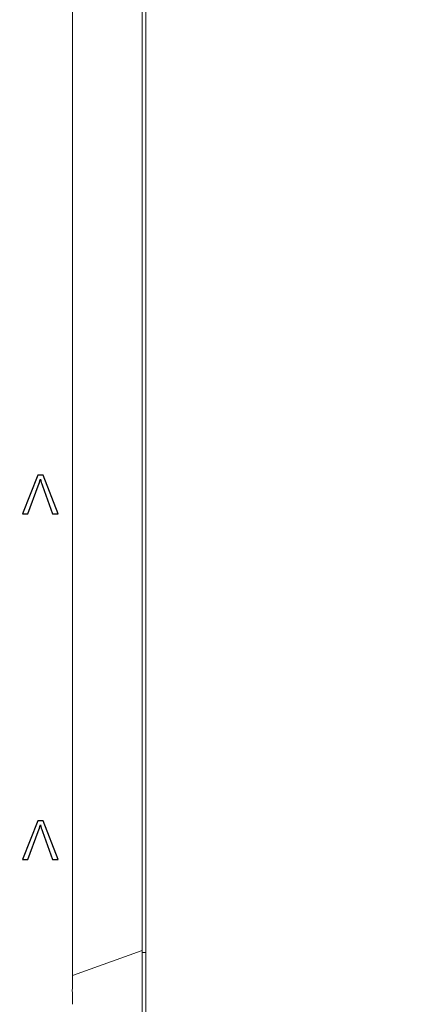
# Model space of a CAD drawing. Header units: millimetres. Extents: x -1114 to 1396, y -630 to 631.
# Tile 422 of 656: x 373 to 384, y -497 to -469. Entities that reach past the tile are written whole.
import ezdxf

# ---------------------------------------------------------------- set-up
doc = ezdxf.new("R2010")
doc.units = ezdxf.units.MM
doc.header["$MEASUREMENT"] = 0

msp = doc.modelspace()

# ---------------------------------------------------------------- linework, layer by layer
at = {"lineweight": 18}
for points, knots in [([(1038.9843, -629.7647), (1038.9843, -629.7647), (-1111.4882, -629.7647), (-1111.4882, -629.7647), (-1111.4882, -629.7647), (-1111.4882, -629.7647), (-1111.4882, 630.7883), (-1111.4882, 630.7883), (-1111.4882, 630.7883), (-1111.4882, 630.7883), (1038.9843, 630.7883), (1038.9843, 630.7883)], [0, 0, 0, 0, 0.3333333, 0.3333333, 0.3333333, 0.3333333, 0.6666667, 0.6666667, 0.6666667, 0.6666667, 1, 1, 1, 1]), ([(376.69, -447.2571), (376.69, -447.5086), (376.69, -447.7602), (376.69, -448.0118), (376.69, -448.0118), (376.69, -448.2633), (376.69, -448.5149), (376.69, -448.7665), (376.69, -448.7665), (376.69, -449.2696), (376.69, -449.7727), (376.69, -450.2759), (376.69, -450.2759), (376.69, -451.2822), (376.69, -452.2884), (376.69, -453.2947), (376.69, -453.2947), (376.69, -455.3073), (376.69, -457.3198), (376.69, -459.3324), (376.69, -459.3324), (376.69, -463.3575), (376.69, -467.3825), (376.69, -471.4076)], [0, 0, 0, 0, 0.1666667, 0.1666667, 0.1666667, 0.1666667, 0.3333333, 0.3333333, 0.3333333, 0.3333333, 0.5, 0.5, 0.5, 0.5, 0.6666667, 0.6666667, 0.6666667, 0.6666667, 0.8333333, 0.8333333, 0.8333333, 0.8333333, 1, 1, 1, 1]), ([(374.6903, -495.4591), (374.6898, -494.958), (374.69, -494.4569), (374.69, -493.9559), (374.69, -493.9559), (374.6901, -493.4548), (374.69, -492.9537), (374.69, -492.4526), (374.69, -492.4526), (374.69, -491.4505), (374.69, -490.4484), (374.69, -489.4462), (374.69, -489.4462), (374.69, -487.4419), (374.69, -485.4376), (374.69, -483.4334), (374.69, -483.4334), (374.69, -479.4248), (374.69, -475.4162), (374.69, -471.4076)], [0, 0, 0, 0, 0.2, 0.2, 0.2, 0.2, 0.4, 0.4, 0.4, 0.4, 0.6, 0.6, 0.6, 0.6, 0.8, 0.8, 0.8, 0.8, 1, 1, 1, 1]), ([(376.69, -471.4076), (376.69, -475.3182), (376.69, -479.2287), (376.69, -483.1393), (376.69, -483.1393), (376.69, -485.0945), (376.69, -487.0498), (376.69, -489.0051), (376.69, -489.0051), (376.69, -489.9827), (376.69, -490.9603), (376.69, -491.938), (376.69, -491.938), (376.69, -492.9156), (376.69, -493.8933), (376.69, -494.8709)], [0, 0, 0, 0, 0.25, 0.25, 0.25, 0.25, 0.5, 0.5, 0.5, 0.5, 0.75, 0.75, 0.75, 0.75, 1, 1, 1, 1]), ([(376.69, -498.4093), (376.69, -498.4108), (376.69, -498.3904), (376.69, -498.3383), (376.69, -498.3383), (376.69, -498.2862), (376.69, -498.2063), (376.69, -498.1013), (376.69, -498.1013), (376.69, -497.8913), (376.69, -497.5795), (376.69, -497.2178), (376.69, -497.2178), (376.69, -497.037), (376.69, -496.8445), (376.69, -496.6482), (376.69, -496.6482), (376.69, -496.4518), (376.69, -496.2535), (376.69, -496.056)], [0, 0, 0, 0, 0.2, 0.2, 0.2, 0.2, 0.4, 0.4, 0.4, 0.4, 0.6, 0.6, 0.6, 0.6, 0.8, 0.8, 0.8, 0.8, 1, 1, 1, 1]), ([(374.6914, -496.9364), (374.6919, -496.8928), (374.6917, -496.849), (374.6914, -496.8051), (374.6914, -496.8051), (374.691, -496.7612), (374.6903, -496.7171), (374.6898, -496.673), (374.6898, -496.673), (374.6887, -496.5848), (374.688, -496.4963), (374.6911, -496.4077)], [0, 0, 0, 0, 0.3333333, 0.3333333, 0.3333333, 0.3333333, 0.6666667, 0.6666667, 0.6666667, 0.6666667, 1, 1, 1, 1])]:
    msp.add_open_spline(points, degree=3, knots=knots, dxfattribs=at)
for points in [[(376.79, -496.386), (376.79, -496.386), (376.79, -446.386), (376.79, -446.386)], [(374.69, -471.4076), (374.69, -467.8093), (374.69, -464.211), (374.69, -460.6127)], [(376.69, -494.8709), (376.69, -495.0677), (376.69, -495.2658), (376.69, -495.4633)], [(374.6923, -496.1993), (374.6882, -495.9526), (374.6905, -495.7058), (374.6903, -495.4591)], [(376.69, -495.3967), (376.69, -495.3967), (374.6912, -496.1156), (374.6912, -496.1156)], [(376.79, -495.4576), (376.79, -495.4576), (376.69, -495.4576), (376.69, -495.4576)], [(376.69, -496.056), (376.69, -495.8585), (376.69, -495.6608), (376.69, -495.4633)], [(374.6911, -496.4077), (374.6935, -496.3382), (374.6935, -496.2687), (374.6923, -496.1993)], [(376.79, -498.386), (376.79, -498.386), (376.79, -496.386), (376.79, -496.386)]]:
    msp.add_open_spline(points, degree=3, dxfattribs=at)
at = {"color": 250}
for points in [[(373.8516, -481.8018), (373.8516, -481.8018), (374.2834, -482.916), (374.2834, -482.916), (374.2834, -482.916), (374.2834, -482.916), (374.1235, -482.916), (374.1235, -482.916), (374.1235, -482.916), (374.1235, -482.916), (373.834, -482.1067), (373.834, -482.1067), (373.834, -482.1067), (373.8106, -482.0417), (373.7912, -481.9808), (373.7756, -481.9242), (373.7756, -481.9242), (373.7582, -481.985), (373.7382, -482.0457), (373.7154, -482.1067), (373.7154, -482.1067), (373.7154, -482.1067), (373.4145, -482.916), (373.4145, -482.916), (373.4145, -482.916), (373.4145, -482.916), (373.264, -482.916), (373.264, -482.916), (373.264, -482.916), (373.264, -482.916), (373.7004, -481.8018), (373.7004, -481.8018), (373.7004, -481.8018), (373.7004, -481.8018), (373.8516, -481.8018), (373.8516, -481.8018)], [(373.8516, -491.6859), (373.8516, -491.6859), (374.2834, -492.8001), (374.2834, -492.8001), (374.2834, -492.8001), (374.2834, -492.8001), (374.1235, -492.8001), (374.1235, -492.8001), (374.1235, -492.8001), (374.1235, -492.8001), (373.834, -491.9907), (373.834, -491.9907), (373.834, -491.9907), (373.8106, -491.9259), (373.7912, -491.8648), (373.7756, -491.8084), (373.7756, -491.8084), (373.7582, -491.8691), (373.7382, -491.9298), (373.7154, -491.9907), (373.7154, -491.9907), (373.7154, -491.9907), (373.4145, -492.8001), (373.4145, -492.8001), (373.4145, -492.8001), (373.4145, -492.8001), (373.264, -492.8001), (373.264, -492.8001), (373.264, -492.8001), (373.264, -492.8001), (373.7004, -491.6859), (373.7004, -491.6859), (373.7004, -491.6859), (373.7004, -491.6859), (373.8516, -491.6859), (373.8516, -491.6859)]]:
    msp.add_open_spline(points, degree=3, knots=[0, 0, 0, 0, 0.1111111, 0.1111111, 0.1111111, 0.1111111, 0.2222222, 0.2222222, 0.2222222, 0.2222222, 0.3333333, 0.3333333, 0.3333333, 0.3333333, 0.4444444, 0.4444444, 0.4444444, 0.4444444, 0.5555556, 0.5555556, 0.5555556, 0.5555556, 0.6666667, 0.6666667, 0.6666667, 0.6666667, 0.7777778, 0.7777778, 0.7777778, 0.7777778, 0.8888889, 0.8888889, 0.8888889, 0.8888889, 1, 1, 1, 1], dxfattribs=at)

doc.saveas('drawing.dxf')
